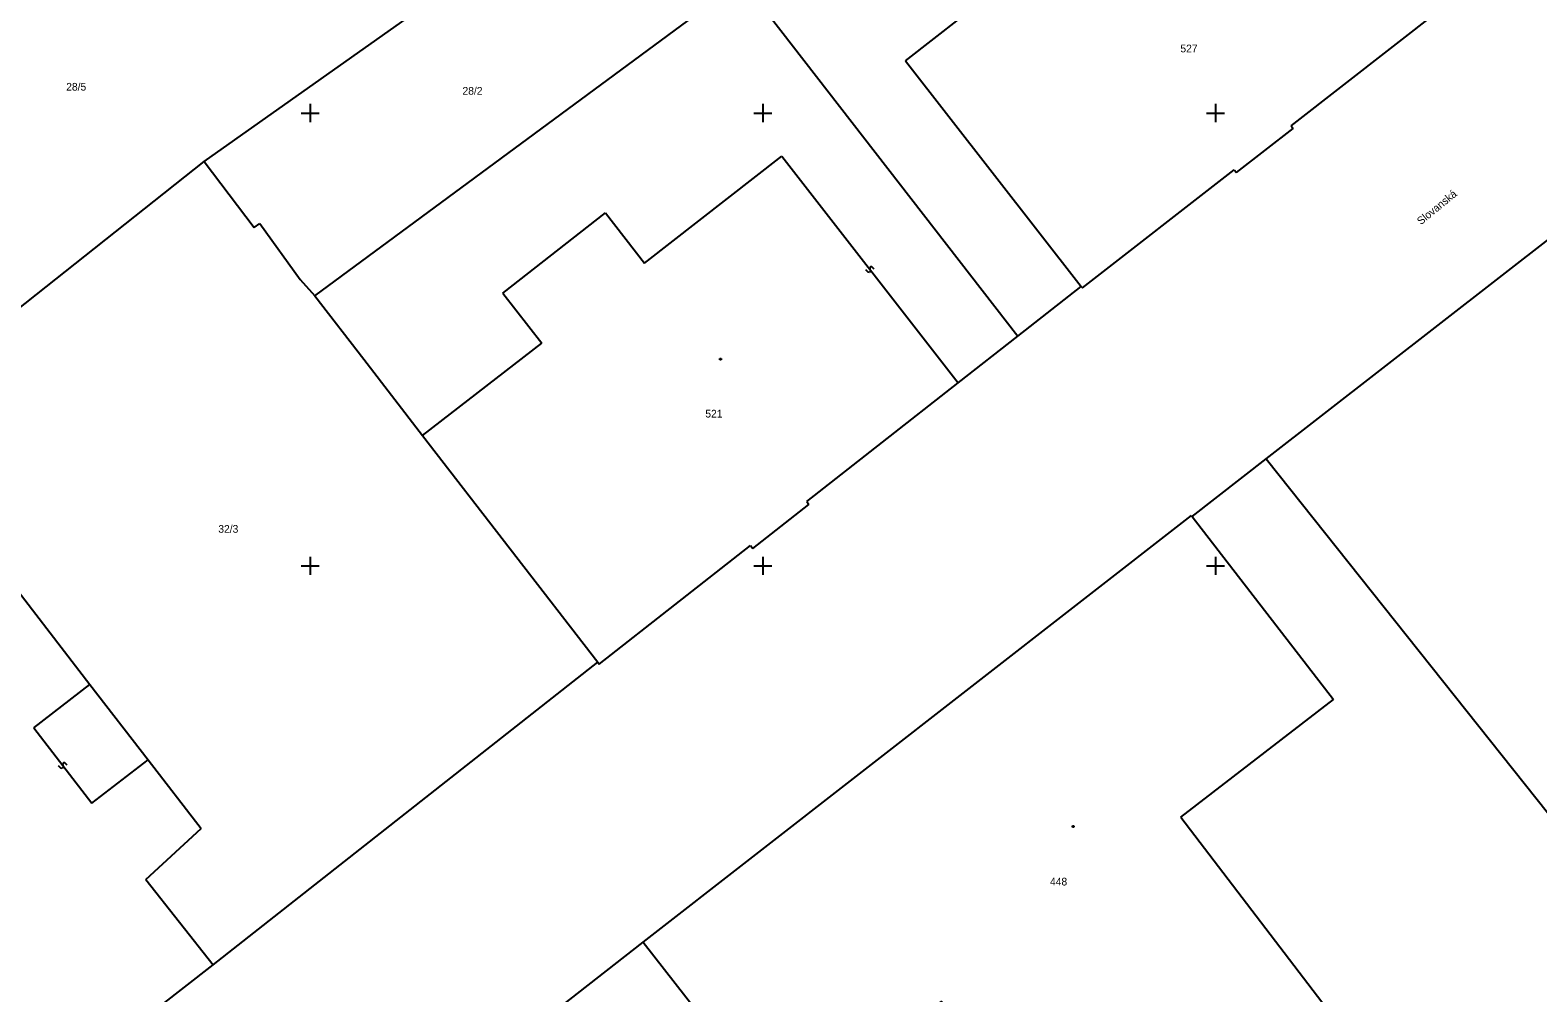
# Model space of a CAD drawing. Extents: x -492811 to -492366, y -1127107 to -1126748.
# Drawn here: x -492652.4 to -492585.8, y -1126838.9 to -1126796.3 of the extents above; entities that cross this region are included whole.
import ezdxf

# ---------------------------------------------------------------- set-up
doc = ezdxf.new("R2010")
doc.units = 0
doc.layers.add('katastrální mapa', color=7, linetype='Continuous')
doc.layers.add('síť', color=7, linetype='Continuous')

msp = doc.modelspace()

# ---------------------------------------------------------------- linework, layer by layer
at = {"layer": 'katastrální mapa'}
for p, q in [((-492644.69, -1126802.14), (-492625.27, -1126788.41)), ((-492613.69, -1126797.69), (-492608.44, -1126793.59)), ((-492639.79, -1126808.07), (-492620.91, -1126794.14)), ((-492620.91, -1126794.14), (-492619.21, -1126796.36)), ((-492596.66, -1126800.56), (-492589.94, -1126795.34)), ((-492619.21, -1126796.36), (-492608.73, -1126809.85)), ((-492613.69, -1126797.69), (-492605.93, -1126807.66)), ((-492599.07, -1126802.63), (-492596.57, -1126800.68)), ((-492596.66, -1126800.56), (-492596.57, -1126800.68)), ((-492659.05, -1126813.53), (-492644.69, -1126802.14)), ((-492644.69, -1126802.14), (-492642.47, -1126805.06)), ((-492625.23, -1126806.63), (-492619.16, -1126801.91)), ((-492619.16, -1126801.91), (-492611.37, -1126811.92)), ((-492605.88, -1126807.72), (-492599.17, -1126802.51)), ((-492599.17, -1126802.51), (-492599.07, -1126802.63)), ((-492642.47, -1126805.06), (-492642.22, -1126804.88)), ((-492642.22, -1126804.88), (-492640.44, -1126807.36)), ((-492631.49, -1126807.96), (-492626.95, -1126804.41)), ((-492626.95, -1126804.41), (-492625.23, -1126806.63)), ((-492597.76, -1126815.28), (-492585, -1126805.36)), ((-492615.35, -1126807.03), (-492615.45, -1126806.93)), ((-492615.24, -1126806.79), (-492615.27, -1126806.82)), ((-492615.27, -1126806.82), (-492615.27, -1126806.87)), ((-492615.27, -1126806.87), (-492615.26, -1126806.96)), ((-492615.26, -1126806.96), (-492615.26, -1126807.01)), ((-492615.18, -1126806.8), (-492615.24, -1126806.79)), ((-492615.08, -1126806.9), (-492615.18, -1126806.8)), ((-492640.44, -1126807.36), (-492639.79, -1126808.07)), ((-492615.29, -1126807.04), (-492615.35, -1126807.03)), ((-492615.26, -1126807.01), (-492615.29, -1126807.04)), ((-492639.79, -1126808.07), (-492637.63, -1126810.87)), ((-492631.49, -1126807.96), (-492629.77, -1126810.16)), ((-492608.73, -1126809.85), (-492605.93, -1126807.66)), ((-492605.93, -1126807.66), (-492605.88, -1126807.72)), ((-492635.03, -1126814.25), (-492629.77, -1126810.16)), ((-492611.37, -1126811.92), (-492608.73, -1126809.85)), ((-492637.63, -1126810.87), (-492635.03, -1126814.25)), ((-492621.9, -1126810.84), (-492621.84, -1126810.84)), ((-492621.9, -1126810.9), (-492621.9, -1126810.84)), ((-492621.84, -1126810.9), (-492621.9, -1126810.9)), ((-492621.84, -1126810.84), (-492621.84, -1126810.9)), ((-492618.06, -1126817.16), (-492611.37, -1126811.92)), ((-492635.03, -1126814.25), (-492627.29, -1126824.26)), ((-492601.03, -1126817.82), (-492597.76, -1126815.28)), ((-492597.76, -1126815.28), (-492568.28, -1126852.33)), ((-492620.44, -1126819.23), (-492617.96, -1126817.29)), ((-492618.06, -1126817.16), (-492617.96, -1126817.29)), ((-492625.28, -1126836.63), (-492601.06, -1126817.78)), ((-492601.06, -1126817.78), (-492601.03, -1126817.82)), ((-492601.03, -1126817.82), (-492594.79, -1126825.91)), ((-492654.61, -1126818.91), (-492649.73, -1126825.24)), ((-492627.23, -1126824.35), (-492620.54, -1126819.11)), ((-492620.54, -1126819.11), (-492620.44, -1126819.23)), ((-492644.29, -1126837.62), (-492627.29, -1126824.26)), ((-492627.29, -1126824.26), (-492627.23, -1126824.35)), ((-492652.21, -1126827.16), (-492649.73, -1126825.24)), ((-492649.73, -1126825.24), (-492647.16, -1126828.57)), ((-492601.53, -1126831.1), (-492594.79, -1126825.91)), ((-492652.21, -1126827.16), (-492649.65, -1126830.49)), ((-492651.02, -1126828.94), (-492651.12, -1126828.84)), ((-492650.96, -1126828.95), (-492651.02, -1126828.94)), ((-492650.93, -1126828.92), (-492650.96, -1126828.95)), ((-492650.93, -1126828.73), (-492650.94, -1126828.78)), ((-492650.94, -1126828.78), (-492650.92, -1126828.87)), ((-492650.9, -1126828.7), (-492650.93, -1126828.73)), ((-492650.92, -1126828.87), (-492650.93, -1126828.92)), ((-492650.84, -1126828.71), (-492650.9, -1126828.7)), ((-492650.74, -1126828.81), (-492650.84, -1126828.71)), ((-492649.65, -1126830.49), (-492647.16, -1126828.57)), ((-492647.16, -1126828.57), (-492644.82, -1126831.61)), ((-492647.26, -1126833.85), (-492644.82, -1126831.61)), ((-492606.32, -1126831.49), (-492606.26, -1126831.49)), ((-492606.32, -1126831.55), (-492606.32, -1126831.49)), ((-492606.26, -1126831.55), (-492606.32, -1126831.55)), ((-492606.26, -1126831.49), (-492606.26, -1126831.55)), ((-492601.53, -1126831.1), (-492586.51, -1126850.75)), ((-492647.26, -1126833.85), (-492644.29, -1126837.62)), ((-492629.33, -1126839.79), (-492625.28, -1126836.63)), ((-492649.13, -1126841.39), (-492644.29, -1126837.62))]:
    msp.add_line(p, q, dxfattribs=at)
msp.add_lwpolyline([(-492625.28, -1126836.63), (-492619.06, -1126844.61), (-492612.11, -1126839.25), (-492597.35, -1126858.4)], dxfattribs=at)
at = {"layer": 'síť'}
for p, q in [((-492640, -1126799.6), (-492640, -1126800.4)), ((-492620, -1126799.6), (-492620, -1126800.4)), ((-492600, -1126799.6), (-492600, -1126800.4)), ((-492640.4, -1126800), (-492639.6, -1126800)), ((-492620.4, -1126800), (-492619.6, -1126800)), ((-492600.4, -1126800), (-492599.6, -1126800)), ((-492640, -1126819.6), (-492640, -1126820.4)), ((-492620, -1126819.6), (-492620, -1126820.4)), ((-492600, -1126819.6), (-492600, -1126820.4)), ((-492640.4, -1126820), (-492639.6, -1126820)), ((-492620.4, -1126820), (-492619.6, -1126820)), ((-492600.4, -1126820), (-492599.6, -1126820))]:
    msp.add_line(p, q, dxfattribs=at)

# ---------------------------------------------------------------- texts
at = {"layer": 'katastrální mapa'}
for s, p in [('527', (-492601.55, -1126797.32)), ('28/5', (-492650.78, -1126799.01)), ('28/2', (-492633.27, -1126799.19)), ('521', (-492622.54, -1126813.45)), ('32/3', (-492644.06, -1126818.54)), ('448', (-492607.31, -1126834.12))]:
    msp.add_text(s, height=0.34, dxfattribs=at).set_placement(p)
msp.add_text('Slovanská', height=0.34, rotation=39.474, dxfattribs=at).set_placement((-492590.92, -1126804.96))

doc.saveas('drawing.dxf')
